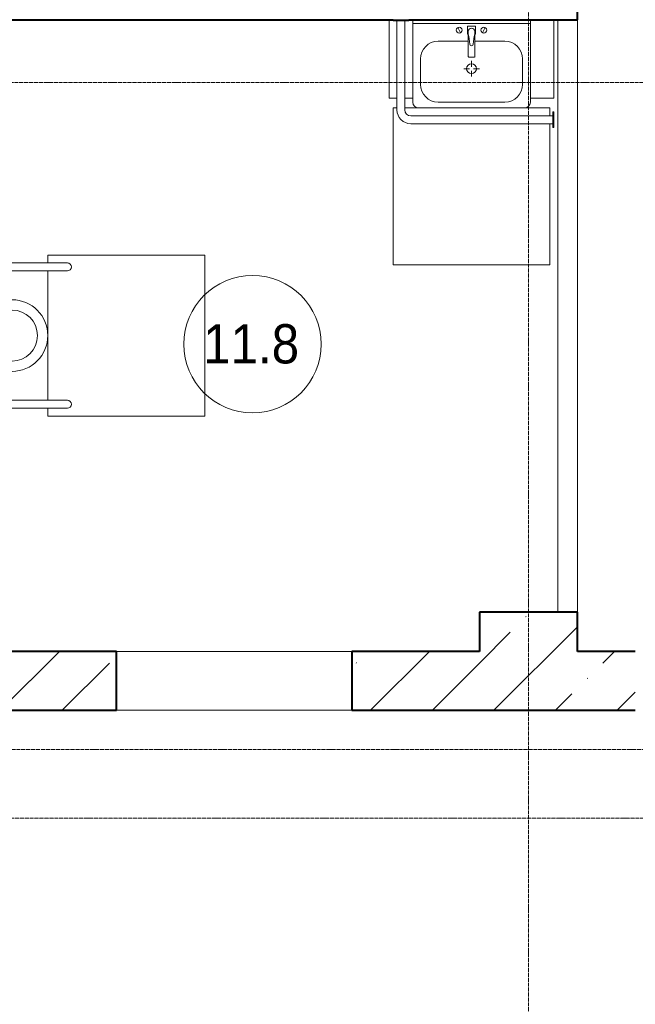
# Model space of a CAD drawing. Header units: millimetres. Extents: x -135639 to 224623, y -383017 to -59102.
# Tile 406 of 494: x 79220 to 82358, y -134220 to -129201. Entities that reach past the tile are written whole.
import ezdxf

# ---------------------------------------------------------------- set-up
doc = ezdxf.new("R2010")
doc.units = ezdxf.units.MM
doc.linetypes.add('Линия сетки', pattern=[25, 20, -2.5, 0, -2.5])
for name, color, linetype, lineweight in [('A-010-A_ROOM', 7, 'Continuous', 20), ('A-200-M_WALL_EXT', 7, 'Continuous', 18), ('A-200-M_WALL_INT', 7, 'Continuous', 18), ('A-200-M_WALL_PAT', 7, 'Continuous', 40), ('A-325-M_DOOR', 7, 'Continuous', 18), ('A-325-M_DOOR_OPENING', 7, 'Continuous', 18), ('A-700-M_FFE', 7, 'Continuous', 18), ('M-520-M_DRAINAGE_FW', 7, 'Continuous', 18), ('S-280-M_COLUMN', 7, 'Continuous', 18), ('Z-030-M_GRID', 7, 'Continuous', 9)]:
    doc.layers.add(name, color=color, linetype=linetype, lineweight=lineweight)
doc.styles.add('Arial_2', font='arial.ttf', dxfattribs={"width": 0.9, "height": 400})
pattern_1 = [(45, (0, 0), (-314.309, 314.309), []), (45, (314.3, 0), (-314.309, 314.309), [555.625, -111.125, 3.353, -107.772])]

# ---------------------------------------------------------------- blocks, each defined once
blk = doc.blocks.new('Унитаз напольный_МГН - Унитаз МГН_Поручень_С-2562043-B1_-7_650_')
at = {"layer": 'M-520-M_DRAINAGE_FW', "color": 253, "true_color": 0xaaaaaa}
for p, q in [((-410, 200), (-410, 195)), ((-410, 195), (-290, 195)), ((-330, 195), (-370, 195)), ((-370, 195), (-370, 0)), ((-330, 0), (-330, 195)), ((-290, 195), (-290, 200)), ((-182.5, 200), (-182.5, 50)), ((182.5, 50), (182.5, 200)), ((290, 200), (290, 195)), ((290, 195), (410, 195)), ((370, 195), (330, 195)), ((330, 195), (330, -0.4)), ((370, -0.4), (370, 195)), ((410, 195), (410, 200)), ((-370, 0), (-370, -550)), ((-330, -550), (-330, 0)), ((-182.5, 50), (182.5, 50)), ((182.5, 50), (-182.5, 50)), ((-182.5, 50), (-182.5, 0)), ((-182.5, 0), (182.5, 0)), ((182.5, 0), (182.5, 50)), ((182.5, 0), (-182.5, 0)), ((-182.5, 0), (-182.5, -267.5)), ((-90, -50), (90, -50)), ((182.5, -267.5), (182.5, 0)), ((330, -0.4), (330, -550)), ((370, -550), (370, -0.4)), ((-130, -267.5), (-130, -90)), ((-50, -150), (-50, -100)), ((50, -100), (50, -150)), ((130, -90), (130, -267.5)), ((-50, -135), (50, -135))]:
    blk.add_line(p, q, dxfattribs=at)
for centre, radius, start, end in [((0, 125), 20, 0, 180), ((0, 125), 20, 180, 0), ((-90, -90), 40, 90, 180), ((90, -90), 40, 360, 90), ((0, -150), 50, 180, 0), ((0, -267.5), 182.5, 180, 360), ((0, -267.5), 130, 180, 0), ((-350, -550), 20, 180, 0), ((350, -550), 20, 180, 0)]:
    blk.add_arc(centre, radius, start, end, dxfattribs=at)
blk = doc.blocks.new('MR_Зона обслуживания - MR_Зона обслуживания-2663548-B1_-7_650_')
at = {"layer": 'A-700-M_FFE', "color": 253, "lineweight": 9, "true_color": 0xaaaaaa}
for p, q in [((-370, 0), (-410, 0)), ((-410, 0), (-410, -800)), ((330, 0), (-330, 0)), ((410, 0), (370, 0)), ((410, -800), (410, 0)), ((-410, -800), (410, -800))]:
    blk.add_line(p, q, dxfattribs=at)
blk = doc.blocks.new('МГН_Раковина - Тумба-умывальник_600_Угловая-2663550-B1_-7_650_')
at = {"layer": 'M-520-M_DRAINAGE_FW', "color": 253, "true_color": 0xaaaaaa}
for p, q in [((-320, 0), (-400, 0)), ((-400, 0), (-400, -5)), ((-320, -5), (-320, 0)), ((-400, -5), (-320, -5)), ((-340, -5), (-380, -5)), ((-380, -5), (-380, -460)), ((-340, -460), (-340, -5)), ((-300, -20), (300, -20)), ((-69.7, -39.8), (-55.6, -66.3)), ((20, -33.1), (-20, -33.1)), ((-20, -33.1), (-20, -73.1)), ((20, -73.1), (20, -33.1)), ((69.7, -39.8), (55.6, -66.3)), ((-20, -73.1), (-17, -73.1)), ((-17, -60), (-17, -73.1)), ((-17, -73.1), (-17, -187.9)), ((17, -73.1), (17, -60)), ((17, -187.9), (17, -73.1)), ((17, -73.1), (20, -73.1)), ((-17, -110), (-170, -110)), ((170, -110), (17, -110)), ((-260, -200), (-260, -330)), ((-14, -190.9), (14, -190.9)), ((260, -330), (260, -200)), ((-10, -250), (-40, -250)), ((0, -210), (0, -240)), ((40, -250), (10, -250)), ((0, -290), (0, -260)), ((-300, -400), (-300, -420)), ((300, -420), (300, -400)), ((-170, -420), (170, -420)), ((415, -490), (-310, -490)), ((420, -470), (415, -470)), ((415, -470), (415, -550)), ((415, -530), (415, -490)), ((420, -550), (420, -470)), ((-310, -530), (415, -530)), ((415, -550), (420, -550))]:
    blk.add_line(p, q, dxfattribs=at)
for centre, radius, start, end in [((-62.7, -53.1), 15, 360, 180), ((0, -60), 17, 360, 180), ((62.7, -53.1), 15, 360, 180), ((-62.7, -53.1), 15, 180, 360), ((-217.6, -129.9), 208.5, 1.5946, 15.8177), ((217.6, -129.9), 208.5, 164.1823, 178.4054), ((62.7, -53.1), 15, 180, 360), ((-170, -200), 90, 90, 180), ((0, -124.1), 9.19, 180, 360), ((170, -200), 90, 360, 90), ((-14, -187.9), 3, 180, 270), ((-14, -187.9), 3, 195, 255), ((14, -187.9), 3, 270, 0), ((14, -187.9), 3, 285, 345), ((0, -250), 25, 0, 180), ((0, -250), 25, 180, 0), ((-170, -330), 90, 180, 270), ((170, -330), 90, 270, 360), ((-270, -420), 30, 180, 270), ((270, -420), 30, 270, 360), ((-310, -460), 70, 180, 270), ((-310, -460), 30, 180, 270)]:
    blk.add_arc(centre, radius, start, end, dxfattribs=at)
blk = doc.blocks.new('MR_Зона обслуживания - MR_Зона обслуживания-V28-B1_-7_650_')
at = {"layer": 'A-700-M_FFE', "color": 253, "lineweight": 9, "true_color": 0xaaaaaa}
for p, q in [((-380, 0), (-400, 0)), ((-400, 0), (-400, -800)), ((400, 0), (-340, 0)), ((400, -40), (400, 0)), ((400, -800), (400, -80)), ((-400, -800), (400, -800))]:
    blk.add_line(p, q, dxfattribs=at)
blk = doc.blocks.new('MR_Зона обслуживания - MR_Зона обслуживания-V29-B1_-7_650_')
at = {"layer": 'A-700-M_FFE', "color": 253, "lineweight": 9, "true_color": 0xaaaaaa}
for p, q in [((-60, 0), (-60, -400)), ((60, -400), (60, 0)), ((-60, -400), (60, -400))]:
    blk.add_line(p, q, dxfattribs=at)
blk = doc.blocks.new('MR_Зона обслуживания - MR_Зона обслуживания-V30-B1_-7_650_')
at = {"layer": 'A-700-M_FFE', "color": 253, "lineweight": 9, "true_color": 0xaaaaaa}
for p, q in [((-60, 0), (-60, -400)), ((60, -400), (60, 0)), ((-60, -400), (-20, -400)), ((20, -400), (60, -400))]:
    blk.add_line(p, q, dxfattribs=at)
blk = doc.blocks.new('135_SLK_GD_AR_rvt-1-B1_-7_650_')
at = {"layer": 'A-200-M_WALL_INT', "color": 253, "lineweight": 40, "true_color": 0xaaaaaa}
for p, q in [((90200, 63620), (90200, 65200)), ((86850, 63620), (89260, 63620)), ((89340, 63620), (90100, 63620)), ((90100, 63620), (90200, 63620))]:
    blk.add_line(p, q, dxfattribs=at)
at = {"layer": 'A-200-M_WALL_INT', "color": 253, "true_color": 0xaaaaaa}
for p, q in [((90100, 60600), (90100, 63620)), ((90200, 63620), (90200, 60600))]:
    blk.add_line(p, q, dxfattribs=at)
at = {"layer": 'A-700-M_FFE', "color": 253, "lineweight": 18, "true_color": 0xaaaaaa}
for name, p in [('MR_Зона обслуживания - MR_Зона обслуживания-V30-B1_-7_650_', (89300, 63620)), ('MR_Зона обслуживания - MR_Зона обслуживания-V29-B1_-7_650_', (90020, 63620)), ('MR_Зона обслуживания - MR_Зона обслуживания-V28-B1_-7_650_', (89660, 63170))]:
    blk.add_blockref(name, p, dxfattribs=at)
at = {"layer": 'A-700-M_FFE', "color": 253, "lineweight": 18, "true_color": 0xaaaaaa, "rotation": 89.9999999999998}
blk.add_blockref('MR_Зона обслуживания - MR_Зона обслуживания-2663548-B1_-7_650_', (87500, 62010), dxfattribs=at)
at = {"layer": 'M-520-M_DRAINAGE_FW', "color": 253, "lineweight": 18, "true_color": 0xaaaaaa}
blk.add_blockref('МГН_Раковина - Тумба-умывальник_600_Угловая-2663550-B1_-7_650_', (89660, 63620), dxfattribs=at)
at = {"layer": 'M-520-M_DRAINAGE_FW', "color": 253, "lineweight": 18, "true_color": 0xaaaaaa, "rotation": 89.9999999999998}
blk.add_blockref('Унитаз напольный_МГН - Унитаз МГН_Поручень_С-2562043-B1_-7_650_', (87050, 62010), dxfattribs=at)
blk = doc.blocks.new('231_ADSK_Дверь_Проем - ADSK_Дверь_Проем-1761794-B1_-7_650_')
at = {"layer": 'A-325-M_DOOR_OPENING', "color": 253, "true_color": 0xaaaaaa}
for p, q in [((-600, 150), (600, 150)), ((-600, -150), (600, -150))]:
    blk.add_line(p, q, dxfattribs=at)
blk = doc.blocks.new('135_SLK_K1-2-3_KR_rvt-1-B1_-7_650_')
at = {"layer": 'A-200-M_WALL_PAT', "lineweight": 9, "true_color": 0xaaaaaa}
h = blk.add_hatch(dxfattribs=at)
h.set_pattern_fill('FP_20', color=253, style=0, pattern_type=2)
h.set_pattern_definition(pattern_1)
h.paths.add_polyline_path([(89050, 60100), (89700, 60100), (89700, 60400), (89050, 60400)])
h.paths.add_polyline_path([(86868.1, 60100), (87850, 60100), (87850, 60400), (86600, 60400), (86600, 60100)])
h = blk.add_hatch(dxfattribs=at)
h.set_pattern_fill('FP_20', color=253, style=0, pattern_type=2)
h.set_pattern_definition(pattern_1)
h.paths.add_polyline_path([(92045, 60100), (93300, 60100), (93300, 60400), (92045, 60400)])
h.paths.add_polyline_path([(90495, 60100), (90495, 60400), (90200, 60400), (90200, 60100)])
at = {"layer": 'S-280-M_COLUMN', "lineweight": 9, "true_color": 0xaaaaaa}
h = blk.add_hatch(dxfattribs=at)
h.set_pattern_fill('FP_20', color=253, style=0, pattern_type=2)
h.set_pattern_definition(pattern_1)
h.paths.add_polyline_path([(90200, 60100), (90200, 60600), (89700, 60600), (89700, 60100), (90163.4, 60100)])
at = {"layer": 'A-200-M_WALL_EXT', "color": 253, "lineweight": 40, "true_color": 0xaaaaaa}
for p, q in [((87850, 60400), (86600, 60400)), ((87850, 60100), (87850, 60400)), ((89700, 60400), (89050, 60400)), ((89050, 60400), (89050, 60100)), ((90495, 60400), (90200, 60400)), ((86600, 60100), (87850, 60100)), ((89050, 60100), (89700, 60100)), ((90200, 60100), (90495, 60100))]:
    blk.add_line(p, q, dxfattribs=at)
at = {"layer": 'S-280-M_COLUMN', "color": 253, "lineweight": 40, "true_color": 0xaaaaaa}
for p, q in [((90200, 60600), (89700, 60600)), ((89700, 60600), (89700, 60400)), ((90200, 60400), (90200, 60600)), ((89700, 60100), (90200, 60100))]:
    blk.add_line(p, q, dxfattribs=at)
at = {"layer": 'A-325-M_DOOR', "color": 253, "lineweight": 18, "true_color": 0xaaaaaa, "rotation": 180}
blk.add_blockref('231_ADSK_Дверь_Проем - ADSK_Дверь_Проем-1761794-B1_-7_650_', (88450, 60250), dxfattribs=at)
blk = doc.blocks.new('050_Марка_Помещение - Номер-620969-B1_-7_650_')
at = {"layer": 'A-010-A_ROOM', "color": 253, "true_color": 0xaaaaaa}
blk.add_circle((0, 0), 3.5, dxfattribs=at)
blk = doc.blocks.new('-1 эт')
at = {"layer": 'Z-030-M_GRID', "color": 253, "linetype": 'Линия сетки', "true_color": 0xaaaaaa}
for p, q in [((89950, -19695.6), (89950, 133719.9)), ((155947.8, 63300), (-3682, 63300)), ((154678, 59900), (-3681.8, 59900)), ((155950.9, 59550), (-3681.7, 59550))]:
    blk.add_line(p, q, dxfattribs=at)
at = {"lineweight": 5}
for name in ['135_SLK_GD_AR_rvt-1-B1_-7_650_', '135_SLK_K1-2-3_KR_rvt-1-B1_-7_650_']:
    blk.add_blockref(name, (0, 0), dxfattribs=at)
at = {"layer": 'A-010-A_ROOM', "color": 253, "true_color": 0xaaaaaa, "xscale": 99.99999999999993, "yscale": 99.99999999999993, "zscale": 99.99999999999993}
blk.add_blockref('050_Марка_Помещение - Номер-620969-B1_-7_650_', (88543.6, 61966.2), dxfattribs=at)
at = {"layer": 'A-010-A_ROOM', "color": 253, "lineweight": 9, "true_color": 0xaaaaaa, "insert": (88291.8, 62068), "char_height": 200, "width": 606.076, "attachment_point": 1, "style": 'Arial_2'}
blk.add_mtext('11.8', dxfattribs=at)

msp = doc.modelspace()

# ---------------------------------------------------------------- block references
msp.add_blockref('-1 эт', (-8136.8, -192821.5))

doc.saveas('drawing.dxf')
